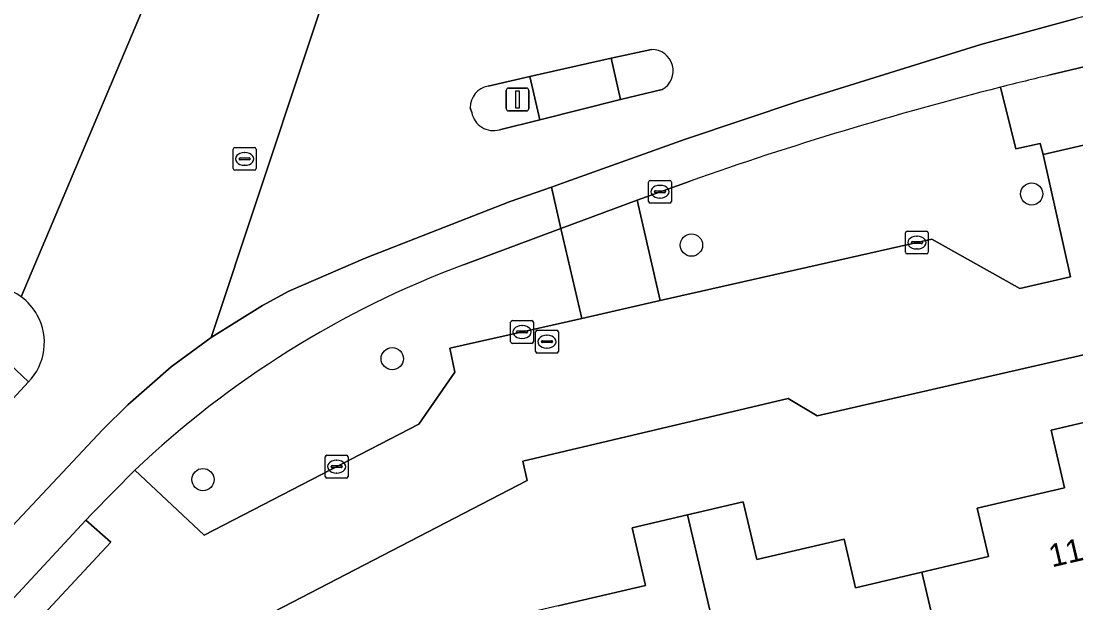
# Model space of a CAD drawing. Extents: x 158455 to 159797, y 387218 to 388672.
# Drawn here: x 159378.88 to 159425.17, y 388169.11 to 388194.66 of the extents above; entities that cross this region are included whole.
import ezdxf

# ---------------------------------------------------------------- set-up
doc = ezdxf.new("R2010")
doc.units = 0
for name, color, linetype in [('IMGEO_Berm_groen', 7, 'Continuous'), ('IMGEO_Boom', 7, 'Continuous'), ('IMGEO_Brandkraan', 7, 'Continuous'), ('IMGEO_Erf', 7, 'Continuous'), ('IMGEO_Kolk', 7, 'Continuous'), ('IMGEO_Lichtmast', 7, 'Continuous'), ('IMGEO_Pand', 7, 'Continuous'), ('IMGEO_Pand_nummerreeks', 7, 'Continuous'), ('IMGEO_Rijbaan_lokaal_gesloten', 7, 'Continuous'), ('IMGEO_Rijbaan_lokaal_open', 7, 'Continuous'), ('IMGEO_Rioolput', 7, 'Continuous'), ('IMGEO_Verkeerseiland_groen', 7, 'Continuous'), ('IMGEO_Verkeerseiland_open', 7, 'Continuous'), ('IMGEO_Voetpad_open', 7, 'Continuous')]:
    doc.layers.add(name, color=color, linetype=linetype)

msp = doc.modelspace()

# ---------------------------------------------------------------- linework, layer by layer
at = {"layer": 'IMGEO_Berm_groen'}
for points in [[(159423.725, 388188.806), (159423.6, 388189.28), (159422.538, 388189.053), (159421.862, 388191.755)], [(159408.235, 388187.637), (159405.913, 388186.802), (159406.929, 388182.383), (159418.848, 388185.084), (159422.713, 388182.91), (159424.935, 388183.43), (159423.725, 388188.806)], [(159397.911, 388179.241), (159397.692, 388180.29), (159403.483, 388181.602), (159402.566, 388185.553), (159398.298, 388183.958)], [(159383.878, 388174.937), (159386.917, 388172.084), (159396.339, 388176.965), (159397.911, 388179.241)]]:
    msp.add_lwpolyline(points, dxfattribs=at)
msp.add_lwpolyline([(159362.677, 388148.342), (159362.618, 388149.871), (159368.655, 388156.246), (159370.004, 388156.244), (159375.489, 388162.23), (159375.341, 388163.759), (159382.818, 388171.781), (159381.73, 388172.745), (159359.699, 388148.966), (159344.589, 388132.572), (159339.194, 388126.718), (159338.51, 388125.943), (159340.924, 388123.647), (159342.443, 388123.595), (159345.195, 388126.598), (159345.138, 388127.977), (159349.842, 388133.116), (159349.686, 388135.912), (159355.972, 388142.527), (159357.331, 388142.515)], close=True, dxfattribs=at)
for centre, radius, start, end in [((159461.39, 388036.347), 160.356, 104.27045, 109.35857), ((159413.177, 388144.139), 42.508, 110.4886, 133.5707)]:
    msp.add_arc(centre, radius, start, end, dxfattribs=at)
at = {"layer": 'IMGEO_Boom'}
for centre in [(159423.23, 388187.07), (159408.298, 388184.823), (159395.169, 388179.833), (159386.864, 388174.526)]:
    msp.add_circle(centre, 0.489, dxfattribs=at)
at = {"layer": 'IMGEO_Brandkraan'}
for p, q in [((159401.457, 388180.156), (159401.457, 388181.008)), ((159401.532, 388181.082), (159402.384, 388181.082)), ((159402.458, 388181.008), (159402.458, 388180.156)), ((159401.716, 388180.576), (159401.716, 388180.588)), ((159402.154, 388180.539), (159401.756, 388180.539)), ((159401.759, 388180.625), (159402.157, 388180.625)), ((159401.945, 388180.862), (159401.97, 388180.862)), ((159402.2, 388180.588), (159402.2, 388180.576)), ((159402.384, 388180.082), (159401.532, 388180.082)), ((159401.968, 388180.302), (159401.943, 388180.302))]:
    msp.add_line(p, q, dxfattribs=at)
for points in [[(159401.457, 388180.156), (159401.457, 388181.008)], [(159401.532, 388181.082), (159402.384, 388181.082)], [(159402.458, 388181.008), (159402.458, 388180.156)], [(159402.384, 388180.082), (159401.532, 388180.082)]]:
    msp.add_lwpolyline(points, dxfattribs=at)
for centre, radius, start, end in [((159401.534, 388181.006), 0.0765, 91.552, 178.448), ((159401.534, 388181.006), 0.0765, 91.552, 178.448), ((159402.382, 388181.006), 0.0765, 1.552, 88.448), ((159402.382, 388181.006), 0.0765, 1.552, 88.448), ((159401.756, 388180.585), 0.0403, 85.8775, 175.7526), ((159401.753, 388180.575), 0.0366, 178.938, 274.7102), ((159402.157, 388180.582), 0.043, 264.8664, 352.4533), ((159402.161, 388180.587), 0.0386, 1.7309, 96.639), ((159401.534, 388180.158), 0.0765, 181.552, 268.448), ((159401.534, 388180.158), 0.0765, 181.552, 268.448), ((159402.382, 388180.158), 0.0765, 271.552, 358.448), ((159402.382, 388180.158), 0.0765, 271.552, 358.448)]:
    msp.add_arc(centre, radius, start, end, dxfattribs=at)
for centre, major_axis, ratio, start_param, end_param in [((159401.944, 388180.582), (-0.387, 0.002), 0.722429, 4.712389, 7.853982), ((159401.969, 388180.582), (-0.39, 0.002), 0.717154, 1.570796, 4.712389)]:
    msp.add_ellipse(centre, major_axis=major_axis, ratio=ratio, start_param=start_param, end_param=end_param, dxfattribs=at)
at = {"layer": 'IMGEO_Erf'}
for points in [[(159456.291, 388187.063), (159413.81, 388177.328), (159412.541, 388178.09), (159400.894, 388175.34), (159401.092, 388174.48), (159387.6, 388167.487)], [(159402.451, 388168.978), (159406.286, 388169.875), (159405.694, 388172.405), (159408.132, 388172.974), (159410.572, 388173.544), (159411.163, 388171.013), (159414.998, 388171.908), (159415.495, 388169.776), (159418.415, 388170.458), (159421.336, 388171.141), (159420.838, 388173.271), (159424.673, 388174.167), (159424.081, 388176.698), (159426.515, 388177.266)]]:
    msp.add_lwpolyline(points, dxfattribs=at)
at = {"layer": 'IMGEO_Kolk'}
for p, q in [((159406.417, 388186.74), (159406.417, 388187.592)), ((159406.492, 388187.666), (159407.344, 388187.666)), ((159407.418, 388187.592), (159407.418, 388186.74)), ((159406.676, 388187.16), (159406.676, 388187.172)), ((159407.114, 388187.123), (159406.716, 388187.123)), ((159406.719, 388187.209), (159407.117, 388187.209)), ((159406.905, 388187.446), (159406.93, 388187.446)), ((159407.16, 388187.172), (159407.16, 388187.16)), ((159407.344, 388186.666), (159406.492, 388186.666)), ((159406.928, 388186.886), (159406.903, 388186.886)), ((159417.689, 388184.508), (159417.689, 388185.36)), ((159417.764, 388185.434), (159418.616, 388185.434)), ((159418.177, 388185.214), (159418.202, 388185.214)), ((159418.69, 388185.36), (159418.69, 388184.508)), ((159417.948, 388184.928), (159417.948, 388184.94)), ((159418.386, 388184.891), (159417.988, 388184.891)), ((159417.991, 388184.977), (159418.389, 388184.977)), ((159418.432, 388184.94), (159418.432, 388184.928)), ((159418.616, 388184.434), (159417.764, 388184.434)), ((159418.2, 388184.654), (159418.175, 388184.654)), ((159400.44, 388181.508), (159401.292, 388181.508)), ((159400.365, 388180.582), (159400.365, 388181.434)), ((159400.624, 388181.002), (159400.624, 388181.014)), ((159400.667, 388181.051), (159401.065, 388181.051)), ((159400.853, 388181.288), (159400.878, 388181.288)), ((159401.108, 388181.014), (159401.108, 388181.002)), ((159401.366, 388181.434), (159401.366, 388180.582)), ((159401.062, 388180.965), (159400.664, 388180.965)), ((159400.876, 388180.728), (159400.851, 388180.728)), ((159401.292, 388180.508), (159400.44, 388180.508)), ((159392.229, 388174.668), (159392.229, 388175.52)), ((159392.304, 388175.594), (159393.156, 388175.594)), ((159393.23, 388175.52), (159393.23, 388174.668)), ((159392.488, 388175.088), (159392.488, 388175.1)), ((159392.926, 388175.051), (159392.528, 388175.051)), ((159392.531, 388175.137), (159392.929, 388175.137)), ((159392.717, 388175.374), (159392.742, 388175.374)), ((159392.972, 388175.1), (159392.972, 388175.088)), ((159393.156, 388174.594), (159392.304, 388174.594)), ((159392.74, 388174.814), (159392.715, 388174.814))]:
    msp.add_line(p, q, dxfattribs=at)
for points in [[(159406.417, 388186.74), (159406.417, 388187.592)], [(159406.492, 388187.666), (159407.344, 388187.666)], [(159407.418, 388187.592), (159407.418, 388186.74)], [(159407.344, 388186.666), (159406.492, 388186.666)], [(159417.689, 388184.508), (159417.689, 388185.36)], [(159417.764, 388185.434), (159418.616, 388185.434)], [(159418.69, 388185.36), (159418.69, 388184.508)], [(159418.616, 388184.434), (159417.764, 388184.434)], [(159400.44, 388181.508), (159401.292, 388181.508)], [(159400.365, 388180.582), (159400.365, 388181.434)], [(159401.366, 388181.434), (159401.366, 388180.582)], [(159401.292, 388180.508), (159400.44, 388180.508)], [(159392.229, 388174.668), (159392.229, 388175.52)], [(159392.304, 388175.594), (159393.156, 388175.594)], [(159393.23, 388175.52), (159393.23, 388174.668)], [(159393.156, 388174.594), (159392.304, 388174.594)]]:
    msp.add_lwpolyline(points, dxfattribs=at)
for centre, radius, start, end in [((159406.494, 388187.59), 0.0765, 91.552, 178.448), ((159406.494, 388187.59), 0.0765, 91.552, 178.448), ((159407.342, 388187.59), 0.0765, 1.552, 88.448), ((159407.342, 388187.59), 0.0765, 1.552, 88.448), ((159406.716, 388187.169), 0.0403, 85.8775, 175.7526), ((159406.713, 388187.159), 0.0366, 178.938, 274.7102), ((159407.117, 388187.166), 0.043, 264.8664, 352.4533), ((159407.121, 388187.171), 0.0386, 1.7309, 96.639), ((159406.494, 388186.742), 0.0765, 181.552, 268.448), ((159406.494, 388186.742), 0.0765, 181.552, 268.448), ((159407.342, 388186.742), 0.0765, 271.552, 358.448), ((159407.342, 388186.742), 0.0765, 271.552, 358.448), ((159417.766, 388185.358), 0.0765, 91.552, 178.448), ((159417.766, 388185.358), 0.0765, 91.552, 178.448), ((159418.614, 388185.358), 0.0765, 1.552, 88.448), ((159418.614, 388185.358), 0.0765, 1.552, 88.448), ((159417.988, 388184.937), 0.0403, 85.8775, 175.7526), ((159417.985, 388184.927), 0.0366, 178.938, 274.7102), ((159418.389, 388184.934), 0.043, 264.8664, 352.4533), ((159418.393, 388184.939), 0.0386, 1.7309, 96.639), ((159417.766, 388184.51), 0.0765, 181.552, 268.448), ((159417.766, 388184.51), 0.0765, 181.552, 268.448), ((159418.614, 388184.51), 0.0765, 271.552, 358.448), ((159418.614, 388184.51), 0.0765, 271.552, 358.448), ((159400.442, 388181.432), 0.0765, 91.552, 178.448), ((159400.442, 388181.432), 0.0765, 91.552, 178.448), ((159401.29, 388181.432), 0.0765, 1.552, 88.448), ((159401.29, 388181.432), 0.0765, 1.552, 88.448), ((159400.664, 388181.011), 0.0403, 85.8775, 175.7526), ((159400.661, 388181.001), 0.0366, 178.938, 274.7102), ((159401.065, 388181.008), 0.043, 264.8664, 352.4533), ((159401.069, 388181.013), 0.0386, 1.7309, 96.639), ((159400.442, 388180.584), 0.0765, 181.552, 268.448), ((159400.442, 388180.584), 0.0765, 181.552, 268.448), ((159401.29, 388180.584), 0.0765, 271.552, 358.448), ((159401.29, 388180.584), 0.0765, 271.552, 358.448), ((159392.306, 388175.518), 0.0765, 91.552, 178.448), ((159392.306, 388175.518), 0.0765, 91.552, 178.448), ((159393.154, 388175.518), 0.0765, 1.552, 88.448), ((159393.154, 388175.518), 0.0765, 1.552, 88.448), ((159392.528, 388175.097), 0.0403, 85.8775, 175.7526), ((159392.525, 388175.087), 0.0366, 178.938, 274.7102), ((159392.929, 388175.094), 0.043, 264.8664, 352.4533), ((159392.933, 388175.099), 0.0386, 1.7309, 96.639), ((159392.306, 388174.67), 0.0765, 181.552, 268.448), ((159392.306, 388174.67), 0.0765, 181.552, 268.448), ((159393.154, 388174.67), 0.0765, 271.552, 358.448), ((159393.154, 388174.67), 0.0765, 271.552, 358.448)]:
    msp.add_arc(centre, radius, start, end, dxfattribs=at)
for centre, major_axis, ratio, start_param, end_param in [((159406.904, 388187.166), (-0.387, 0.002), 0.722429, 4.712389, 7.853982), ((159406.929, 388187.166), (-0.39, 0.002), 0.717154, 1.570796, 4.712389), ((159418.176, 388184.934), (-0.387, 0.002), 0.722429, 4.712389, 7.853982), ((159418.201, 388184.934), (-0.39, 0.002), 0.717154, 1.570796, 4.712389), ((159400.852, 388181.008), (-0.387, 0.002), 0.722429, 4.712389, 7.853982), ((159400.877, 388181.008), (-0.39, 0.002), 0.717154, 1.570796, 4.712389), ((159392.716, 388175.094), (-0.387, 0.002), 0.722429, 4.712389, 7.853982), ((159392.741, 388175.094), (-0.39, 0.002), 0.717154, 1.570796, 4.712389)]:
    msp.add_ellipse(centre, major_axis=major_axis, ratio=ratio, start_param=start_param, end_param=end_param, dxfattribs=at)
at = {"layer": 'IMGEO_Lichtmast'}
for p, q in [((159400.269, 388191.717), (159401.059, 388191.717)), ((159401.059, 388191.717), (159400.269, 388191.717)), ((159400.169, 388190.817), (159400.169, 388191.617)), ((159400.169, 388191.617), (159400.169, 388190.817)), ((159401.159, 388191.617), (159401.159, 388190.817)), ((159401.159, 388190.817), (159401.159, 388191.617)), ((159401.059, 388190.717), (159400.269, 388190.717)), ((159400.269, 388190.717), (159401.059, 388190.717))]:
    msp.add_line(p, q, dxfattribs=at)
msp.add_lwpolyline([(159400.589, 388191.592), (159400.739, 388191.592), (159400.739, 388190.842), (159400.589, 388190.842), (159400.589, 388191.592)], dxfattribs=at)
for centre, start, end in [((159400.269, 388191.617), 90, 180), ((159400.269, 388191.617), 90, 180), ((159401.059, 388191.617), 0, 90), ((159401.059, 388191.617), 360, 90), ((159400.269, 388190.817), 180, 270), ((159400.269, 388190.817), 180, 270), ((159401.059, 388190.817), 270, 0), ((159401.059, 388190.817), 270, 0)]:
    msp.add_arc(centre, 0.1, start, end, dxfattribs=at)
at = {"layer": 'IMGEO_Pand'}
for points in [[(159426.515, 388177.266), (159424.081, 388176.698), (159424.673, 388174.167), (159420.838, 388173.271), (159421.336, 388171.141), (159418.415, 388170.458), (159420.16, 388162.995), (159423.468, 388163.745), (159423.108, 388165.333), (159428.986, 388166.666)], [(159418.415, 388170.458), (159415.495, 388169.776), (159414.998, 388171.908), (159411.163, 388171.013), (159410.572, 388173.544), (159408.132, 388172.974), (159410.584, 388162.487), (159411.249, 388159.645), (159417.268, 388161.007), (159416.981, 388162.274), (159420.16, 388162.995)], [(159401.663, 388158.66), (159401.803, 388158.812), (159404.941, 388159.523), (159404.578, 388161.126), (159410.584, 388162.487), (159408.132, 388172.974), (159405.694, 388172.405), (159406.286, 388169.875), (159402.451, 388168.978), (159396.5, 388167.589), (159397.634, 388165.607)]]:
    msp.add_lwpolyline(points, close=True, dxfattribs=at)
at = {"layer": 'IMGEO_Rijbaan_lokaal_gesloten'}
for points in [[(159424.046, 388192.294), (159442.819, 388196.789), (159444.341, 388197.153), (159461.934, 388201.274), (159463.984, 388201.753), (159465.134, 388202.012), (159464.662, 388204.03), (159445.157, 388199.592), (159432.266, 388196.553), (159425.182, 388194.781), (159420.999, 388193.638), (159413.008, 388191.139), (159408.031, 388189.473), (159402.8, 388187.594), (159402.156, 388187.368), (159402.566, 388185.553), (159405.913, 388186.802), (159408.235, 388187.637)], [(159379.208, 388178.812), (159377.127, 388176.579), (159375.748, 388175.086), (159370.384, 388169.233), (159367.177, 388165.733), (159340.206, 388136.666), (159342.713, 388134.324), (159382.476, 388176.723), (159383.562, 388177.808), (159385.473, 388179.47), (159387.227, 388180.77), (159393.488, 388199.619)], [(159393.488, 388199.619), (159387.227, 388180.77), (159389.477, 388182.172), (159390.635, 388182.802), (159393.984, 388184.251), (159400.35, 388186.735), (159402.156, 388187.368), (159402.8, 388187.594), (159408.031, 388189.473), (159413.008, 388191.139), (159420.999, 388193.638), (159425.182, 388194.781)], [(159386.015, 388199.431), (159378.89, 388182.55)], [(159378.89, 388182.55), (159386.015, 388199.431)], [(159399.371, 388191.809), (159401.211, 388192.227), (159404.776, 388193.036), (159406.544, 388193.413)], [(159407.013, 388191.656), (159405.191, 388191.211), (159401.643, 388190.324), (159399.875, 388189.89)], [(159398.658, 388190.646), (159398.587, 388190.854)], [(159402.566, 388185.553), (159402.156, 388187.368), (159400.35, 388186.735), (159393.984, 388184.251), (159390.635, 388182.802), (159389.477, 388182.172), (159387.227, 388180.77), (159385.473, 388179.47), (159383.562, 388177.808), (159382.476, 388176.723), (159342.713, 388134.324)], [(159398.298, 388183.958), (159402.566, 388185.553)], [(159338.51, 388125.943), (159339.194, 388126.718), (159344.589, 388132.572), (159359.699, 388148.966), (159381.73, 388172.745), (159381.991, 388173.026), (159383.878, 388174.937)]]:
    msp.add_lwpolyline(points, dxfattribs=at)
for centre, radius, start, end in [((159406.557, 388192.475), 0.938, 299.1233, 90.768), ((159464.618, 388023.203), 173.891, 103.49267, 104.23388), ((159399.552, 388190.861), 0.965, 100.7878, 180.4442), ((159461.39, 388036.347), 160.356, 104.27045, 109.35857), ((159399.607, 388190.815), 0.964, 190.1282, 286.1747), ((159413.177, 388144.139), 42.508, 110.4886, 133.5707), ((159377.42, 388180.559), 2.475, 53.5565, 137.6273), ((159377.434, 388180.568), 2.459, 28.5101, 53.7009), ((159377.408, 388180.54), 2.495, 316.1625, 28.7891)]:
    msp.add_arc(centre, radius, start, end, dxfattribs=at)
at = {"layer": 'IMGEO_Rijbaan_lokaal_open'}
for points in [[(159429.363, 388190.102), (159423.725, 388188.806), (159424.935, 388183.43), (159422.713, 388182.91), (159418.848, 388185.084), (159406.929, 388182.383), (159403.483, 388181.602), (159397.692, 388180.29), (159397.911, 388179.241), (159396.339, 388176.965), (159386.917, 388172.084), (159383.878, 388174.937), (159381.991, 388173.026), (159381.73, 388172.745), (159382.818, 388171.781), (159375.341, 388163.759)], [(159387.6, 388167.487), (159401.092, 388174.48), (159400.894, 388175.34), (159412.541, 388178.09), (159413.81, 388177.328), (159456.291, 388187.063)]]:
    msp.add_lwpolyline(points, dxfattribs=at)
at = {"layer": 'IMGEO_Rioolput'}
for p, q in [((159388.193, 388188.183), (159388.193, 388189.035)), ((159388.268, 388189.109), (159389.12, 388189.109)), ((159388.681, 388188.889), (159388.706, 388188.889)), ((159389.194, 388189.035), (159389.194, 388188.183)), ((159388.452, 388188.603), (159388.452, 388188.615)), ((159388.89, 388188.566), (159388.492, 388188.566)), ((159388.495, 388188.652), (159388.893, 388188.652)), ((159388.936, 388188.615), (159388.936, 388188.603)), ((159389.12, 388188.109), (159388.268, 388188.109)), ((159388.704, 388188.329), (159388.679, 388188.329))]:
    msp.add_line(p, q, dxfattribs=at)
for points in [[(159388.193, 388188.183), (159388.193, 388189.035)], [(159388.268, 388189.109), (159389.12, 388189.109)], [(159389.194, 388189.035), (159389.194, 388188.183)], [(159389.12, 388188.109), (159388.268, 388188.109)]]:
    msp.add_lwpolyline(points, dxfattribs=at)
for centre, radius, start, end in [((159388.27, 388189.033), 0.0765, 91.552, 178.448), ((159388.27, 388189.033), 0.0765, 91.552, 178.448), ((159389.118, 388189.033), 0.0765, 1.552, 88.448), ((159389.118, 388189.033), 0.0765, 1.552, 88.448), ((159388.492, 388188.612), 0.0403, 85.8775, 175.7526), ((159388.489, 388188.602), 0.0366, 178.938, 274.7102), ((159388.893, 388188.609), 0.043, 264.8664, 352.4533), ((159388.897, 388188.614), 0.0386, 1.7309, 96.639), ((159388.27, 388188.185), 0.0765, 181.552, 268.448), ((159388.27, 388188.185), 0.0765, 181.552, 268.448), ((159389.118, 388188.185), 0.0765, 271.552, 358.448), ((159389.118, 388188.185), 0.0765, 271.552, 358.448)]:
    msp.add_arc(centre, radius, start, end, dxfattribs=at)
for centre, major_axis, ratio, start_param, end_param in [((159388.68, 388188.609), (-0.387, 0.002), 0.722429, 4.712389, 7.853982), ((159388.705, 388188.609), (-0.39, 0.002), 0.717154, 1.570796, 4.712389)]:
    msp.add_ellipse(centre, major_axis=major_axis, ratio=ratio, start_param=start_param, end_param=end_param, dxfattribs=at)
at = {"layer": 'IMGEO_Verkeerseiland_groen'}
msp.add_lwpolyline([(159375.591, 388182.227), (159379.208, 388178.812)], dxfattribs=at)
for centre, radius, start, end in [((159377.42, 388180.559), 2.475, 53.5565, 137.6273), ((159377.434, 388180.568), 2.459, 28.5101, 53.7009), ((159377.408, 388180.54), 2.495, 316.1625, 28.7891)]:
    msp.add_arc(centre, radius, start, end, dxfattribs=at)
at = {"layer": 'IMGEO_Verkeerseiland_open'}
for points in [[(159406.544, 388193.413), (159404.776, 388193.036), (159405.191, 388191.211), (159407.013, 388191.656)], [(159401.211, 388192.227), (159399.371, 388191.809)], [(159399.875, 388189.89), (159401.643, 388190.324), (159401.211, 388192.227)], [(159398.587, 388190.854), (159398.658, 388190.646)]]:
    msp.add_lwpolyline(points, dxfattribs=at)
for centre, radius, start, end in [((159406.557, 388192.475), 0.938, 299.1233, 90.768), ((159399.552, 388190.861), 0.965, 100.7878, 180.4442), ((159399.607, 388190.815), 0.964, 190.1282, 286.1747)]:
    msp.add_arc(centre, radius, start, end, dxfattribs=at)
at = {"layer": 'IMGEO_Voetpad_open'}
for points in [[(159443.485, 388193.276), (159443.34, 388193.904), (159443.394, 388193.919), (159443.447, 388193.935), (159442.819, 388196.789), (159424.046, 388192.294)], [(159421.862, 388191.755), (159422.538, 388189.053), (159423.6, 388189.28), (159423.725, 388188.806), (159429.363, 388190.102), (159443.485, 388193.276)]]:
    msp.add_lwpolyline(points, dxfattribs=at)
for points in [[(159404.776, 388193.036), (159401.211, 388192.227), (159401.643, 388190.324), (159405.191, 388191.211)], [(159405.913, 388186.802), (159402.566, 388185.553), (159403.483, 388181.602), (159406.929, 388182.383)], [(159375.591, 388182.227), (159373.487, 388179.907), (159377.127, 388176.579), (159379.208, 388178.812)]]:
    msp.add_lwpolyline(points, close=True, dxfattribs=at)
msp.add_arc((159464.618, 388023.203), 173.891, 103.49267, 104.23388, dxfattribs=at)

# ---------------------------------------------------------------- texts
at = {"layer": 'IMGEO_Pand_nummerreeks'}
msp.add_text('11', height=1, rotation=13.1447, dxfattribs=at).set_placement((159424.113, 388170.667))

doc.saveas('drawing.dxf')
